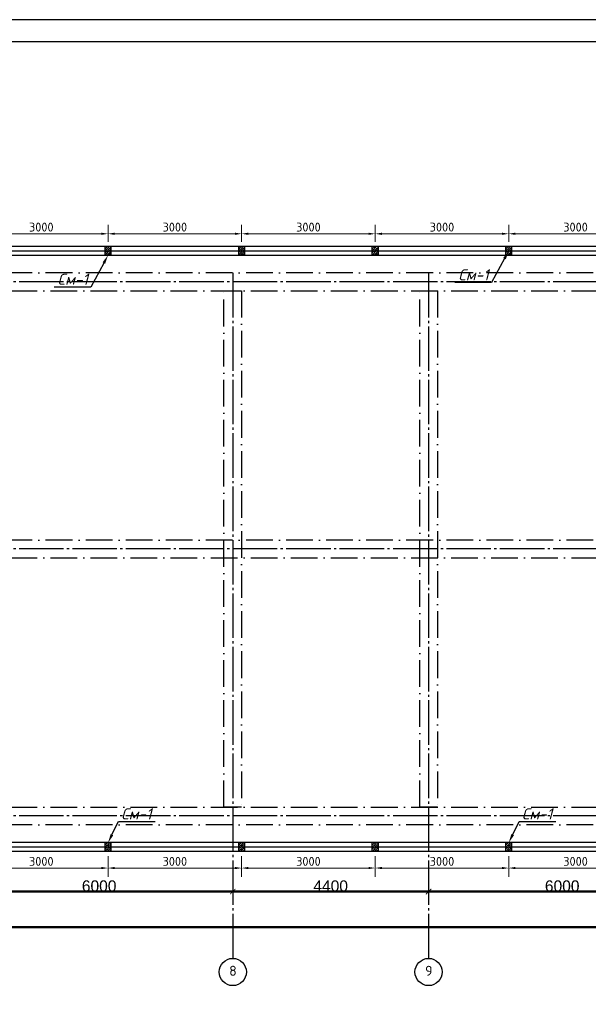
# Model space of a CAD drawing. Header units: millimetres. Extents: x -33345 to 4712671, y -3392 to 121473.
# Tile 987 of 1056: x 3840463 to 3853235, y 64378 to 86501. Entities that reach past the tile are written whole.
import ezdxf
from ezdxf import colors
from ezdxf.entities.mleader import LeaderData, LeaderLine
from ezdxf.math import Vec2, Vec3

# ---------------------------------------------------------------- set-up
doc = ezdxf.new("R2010")
doc.units = ezdxf.units.MM
for name, pattern in [('ACAD_ISO10W100', [18, 12, -3, 0, -3]), ('CENTER2', [28.575, 19.05, -3.175, 3.175, -3.175]), ('ГОСТ 2.303 5', [24, 20, -1.5, 1, -1.5])]:
    doc.linetypes.add(name, pattern=pattern)
doc.layers.add('.', color=7, linetype='Continuous', lineweight=15)
doc.layers.add('0.25', color=7, linetype='Continuous', lineweight=25)
for name, color, linetype in [('00-Axes', 1, 'CENTER2'), ('kcd_tx', 7, 'Continuous'), ('Цоколь', 7, 'Continuous')]:
    doc.layers.add(name, color=color, linetype=linetype)
doc.styles.add('ISOCPEUR', font='isocpeui.ttf', dxfattribs={"height": 300})
doc.styles.add('ISOCPEUR_1.00', font='isocpeui.ttf')
doc.styles.get("Standard").update_dxf_attribs({"font": 'arial.ttf'})
doc.styles.add('X-U-RW-01$0$StyleROMANS', font='GOTHIC.TTF')
doc.styles.add('Размерный_200', font='isocpeur.TTF', dxfattribs={"height": 200})
doc.dimstyles.new('200_стрелка', dxfattribs={"dimtxt": 200, "dimasz": 150, "dimexe": 200, "dimexo": 100, "dimgap": 50, "dimtad": 1, "dimdec": 0, "dimtxsty": 'Размерный_200', "dimcen": 250, "dimdle": 200, "dimclrd": 7, "dimclre": 7, "dimclrt": 7, "dimadec": 0, "dimazin": 0, "dimtfac": 1, "dimtdec": 0, "dimtmove": 1, "dimatfit": 3, "dimldrblk": 'DOTSMALL', "dimfxl": 200, "dimlwd": 5, "dimlwe": 5, "dimarcsym": 0})
doc.dimstyles.new('ISO-25$0', dxfattribs={"dimtxt": 300, "dimasz": 200, "dimexe": 100, "dimexo": 300, "dimgap": 50, "dimtad": 1, "dimdec": 0, "dimtxsty": 'Standard', "dimblk": 'OBLIQUE', "dimcen": 250, "dimadec": 0, "dimazin": 0, "dimtfac": 1, "dimtdec": 0, "dimtmove": 0, "dimatfit": 3, "dimldrblk": 'OBLIQUE', "dimfxl": 1.25, "dimarcsym": 0})

# ---------------------------------------------------------------- blocks, each defined once
blk = doc.blocks.new('*U282')
at = {"layer": '0.25', "color": 5, "linetype": 'Continuous', "lineweight": 25, "ltscale": 100}
blk.add_lwpolyline([(-72619, 0), (0, 0), (0, 42000), (-72619, 42000), (-72619, 0)], dxfattribs=at)
at = {"layer": '0.25', "color": 7, "linetype": 'Continuous', "lineweight": 30, "ltscale": 100}
blk.add_lwpolyline([(-70619, 500), (-500, 500), (-500, 41500), (-70619, 41500), (-70619, 500)], dxfattribs=at)
blk = doc.blocks.new('_ArchTick')
at = {"color": 0, "linetype": 'ByBlock', "const_width": 0.15}
blk.add_lwpolyline([(-0.5, -0.5), (0.5, 0.5)], dxfattribs=at)
blk = doc.blocks.new('*D41')
at = {"color": 0, "lineweight": -2, "transparency": 16777216}
for p, q in [((360, 60.625), (360, 61.25)), ((360, 60), (6360, 60)), ((6360, 60.625), (6360, 61.25))]:
    blk.add_line(p, q, dxfattribs=at)
at = {"layer": 'Defpoints', "color": 0, "lineweight": 0, "transparency": 16777216}
for p in [(360, 60), (6360, 60), (6360, 60)]:
    blk.add_point(p, dxfattribs=at)
at = {"color": 0, "lineweight": -2, "transparency": 16777216, "xscale": 120, "yscale": 120, "zscale": 120, "rotation": 180}
blk.add_blockref('_ArchTick', (360, 60), dxfattribs=at)
at = {"color": 0, "lineweight": -2, "transparency": 16777216, "xscale": 120, "yscale": 120, "zscale": 120}
blk.add_blockref('_ArchTick', (6360, 60), dxfattribs=at)
at = {"color": 0, "lineweight": 0, "transparency": 16777216, "insert": (3360, 185.625), "char_height": 250, "attachment_point": 5}
blk.add_mtext('6000', dxfattribs=at)
blk = doc.blocks.new('_Oblique')
at = {"color": 0, "linetype": 'ByBlock', "lineweight": -2}
blk.add_line((-0.5, -0.5), (0.5, 0.5), dxfattribs=at)
blk = doc.blocks.new('*D42')
at = {"color": 0, "lineweight": -2, "transparency": 16777216}
for p, q in [((6360, 60), (10760, 60)), ((6360, 59.375), (6360, 58.75)), ((10760, 59.375), (10760, 58.75))]:
    blk.add_line(p, q, dxfattribs=at)
at = {"layer": 'Defpoints', "color": 0, "lineweight": 0, "transparency": 16777216}
for p in [(6360, 60), (10760, 60), (10760, 60)]:
    blk.add_point(p, dxfattribs=at)
at = {"color": 0, "lineweight": -2, "transparency": 16777216, "xscale": 120, "yscale": 120, "zscale": 120, "rotation": 180}
blk.add_blockref('_ArchTick', (6360, 60), dxfattribs=at)
at = {"color": 0, "lineweight": -2, "transparency": 16777216, "xscale": 120, "yscale": 120, "zscale": 120}
blk.add_blockref('_ArchTick', (10760, 60), dxfattribs=at)
at = {"color": 0, "lineweight": 0, "transparency": 16777216, "insert": (8560, 185.625), "char_height": 250, "attachment_point": 5}
blk.add_mtext('4400', dxfattribs=at)
blk = doc.blocks.new('*D17')
at = {"color": 0, "lineweight": -2, "transparency": 16777216}
for p, q in [((1076847, -1561152), (1076847, -1561151)), ((1076847, -1561152), (1082847, -1561152)), ((1082847, -1561152), (1082847, -1561151))]:
    blk.add_line(p, q, dxfattribs=at)
at = {"layer": 'Defpoints', "color": 0, "lineweight": 50, "transparency": 16777216}
for p in [(1076847, -1561152), (1082847, -1561152), (1082847, -1561152)]:
    blk.add_point(p, dxfattribs=at)
at = {"color": 0, "lineweight": -2, "transparency": 16777216, "xscale": 120, "yscale": 120, "zscale": 120, "rotation": 180}
blk.add_blockref('_ArchTick', (1076847, -1561152), dxfattribs=at)
at = {"color": 0, "lineweight": -2, "transparency": 16777216, "xscale": 120, "yscale": 120, "zscale": 120}
blk.add_blockref('_ArchTick', (1082847, -1561152), dxfattribs=at)
at = {"color": 0, "lineweight": 0, "transparency": 16777216, "insert": (1079847, -1561027), "char_height": 250, "attachment_point": 5}
blk.add_mtext('6000', dxfattribs=at)
blk = doc.blocks.new('*D44')
at = {"color": 0, "lineweight": -2, "transparency": 16777216}
for p, q in [((-36640, -739.375), (-36640, -738.75)), ((22760, -740), (-36640, -740)), ((22760, -739.375), (22760, -738.75))]:
    blk.add_line(p, q, dxfattribs=at)
at = {"layer": 'Defpoints', "color": 0, "lineweight": 0, "transparency": 16777216}
for p in [(-36640, -740), (-36640, -740), (22760, -740)]:
    blk.add_point(p, dxfattribs=at)
at = {"color": 0, "lineweight": -2, "transparency": 16777216, "xscale": 120, "yscale": 120, "zscale": 120, "rotation": 180}
blk.add_blockref('_ArchTick', (-36640, -740), dxfattribs=at)
at = {"color": 0, "lineweight": -2, "transparency": 16777216, "xscale": 120, "yscale": 120, "zscale": 120}
blk.add_blockref('_ArchTick', (22760, -740), dxfattribs=at)
at = {"color": 0, "lineweight": 0, "transparency": 16777216, "insert": (-6940, -614.375), "char_height": 250, "attachment_point": 5}
blk.add_mtext('59400', dxfattribs=at)
blk = doc.blocks.new('*D3623')
at = {"layer": 'Defpoints', "color": 0, "transparency": 16777216}
for p in [(3842448, 81691), (3839448, 81410, 0), (3842448, 81410, 0)]:
    blk.add_point(p, dxfattribs=at)
at = {"layer": 'kcd_tx', "color": 7, "linetype": 'Continuous', "lineweight": 5, "transparency": 16777216}
for p, q in [((3839448, 81510), (3839448, 81891)), ((3842448, 81510), (3842448, 81891)), ((3839598, 81691), (3842298, 81691))]:
    blk.add_line(p, q, dxfattribs=at)
at = {"layer": 'kcd_tx', "color": 7, "transparency": 16777216}
for points in [[(3839598, 81716), (3839598, 81666), (3839448, 81691)], [(3842298, 81716), (3842298, 81666), (3842448, 81691)]]:
    blk.add_solid(points, dxfattribs=at)
at = {"layer": 'kcd_tx', "color": 7, "lineweight": 30, "transparency": 16777216, "insert": (3840948, 81841), "char_height": 200, "attachment_point": 5, "style": 'Размерный_200'}
blk.add_mtext('3000', dxfattribs=at)
blk = doc.blocks.new('_DotSmall')
at = {"color": 0, "linetype": 'ByBlock', "const_width": 0.5}
blk.add_lwpolyline([(-0.0625, 0, 1), (0.0625, 0, 1)], format="xyb", close=True, dxfattribs=at)
blk = doc.blocks.new('*D3624')
at = {"layer": 'Defpoints', "color": 0, "transparency": 16777216}
for p in [(3845448, 81691), (3842448, 81410, 0), (3845448, 81410, 0)]:
    blk.add_point(p, dxfattribs=at)
at = {"layer": 'kcd_tx', "color": 7, "linetype": 'Continuous', "lineweight": 5, "transparency": 16777216}
for p, q in [((3842448, 81510), (3842448, 81891)), ((3845448, 81510), (3845448, 81891)), ((3842598, 81691), (3845298, 81691))]:
    blk.add_line(p, q, dxfattribs=at)
at = {"layer": 'kcd_tx', "color": 7, "transparency": 16777216}
for points in [[(3842598, 81716), (3842598, 81666), (3842448, 81691)], [(3845298, 81716), (3845298, 81666), (3845448, 81691)]]:
    blk.add_solid(points, dxfattribs=at)
at = {"layer": 'kcd_tx', "color": 7, "lineweight": 30, "transparency": 16777216, "insert": (3843948, 81841), "char_height": 200, "attachment_point": 5, "style": 'Размерный_200'}
blk.add_mtext('3000', dxfattribs=at)
blk = doc.blocks.new('*D3625')
at = {"layer": 'Defpoints', "color": 0, "transparency": 16777216}
for p in [(3848448, 81691), (3845448, 81410, 0), (3848448, 81410, 0)]:
    blk.add_point(p, dxfattribs=at)
at = {"layer": 'kcd_tx', "color": 7, "linetype": 'Continuous', "lineweight": 5, "transparency": 16777216}
for p, q in [((3845448, 81510), (3845448, 81891)), ((3848448, 81510), (3848448, 81891)), ((3845598, 81691), (3848298, 81691))]:
    blk.add_line(p, q, dxfattribs=at)
at = {"layer": 'kcd_tx', "color": 7, "transparency": 16777216}
for points in [[(3845598, 81716), (3845598, 81666), (3845448, 81691)], [(3848298, 81716), (3848298, 81666), (3848448, 81691)]]:
    blk.add_solid(points, dxfattribs=at)
at = {"layer": 'kcd_tx', "color": 7, "lineweight": 30, "transparency": 16777216, "insert": (3846948, 81841), "char_height": 200, "attachment_point": 5, "style": 'Размерный_200'}
blk.add_mtext('3000', dxfattribs=at)
blk = doc.blocks.new('*D3626')
at = {"layer": 'Defpoints', "color": 0, "transparency": 16777216}
for p in [(3851448, 81691), (3848448, 81410, 0), (3851448, 81410, 0)]:
    blk.add_point(p, dxfattribs=at)
at = {"layer": 'kcd_tx', "color": 7, "linetype": 'Continuous', "lineweight": 5, "transparency": 16777216}
for p, q in [((3848448, 81510), (3848448, 81891)), ((3851448, 81510), (3851448, 81891)), ((3848598, 81691), (3851298, 81691))]:
    blk.add_line(p, q, dxfattribs=at)
at = {"layer": 'kcd_tx', "color": 7, "transparency": 16777216}
for points in [[(3848598, 81716), (3848598, 81666), (3848448, 81691)], [(3851298, 81716), (3851298, 81666), (3851448, 81691)]]:
    blk.add_solid(points, dxfattribs=at)
at = {"layer": 'kcd_tx', "color": 7, "lineweight": 30, "transparency": 16777216, "insert": (3849948, 81841), "char_height": 200, "attachment_point": 5, "style": 'Размерный_200'}
blk.add_mtext('3000', dxfattribs=at)
blk = doc.blocks.new('*D3627')
at = {"layer": 'Defpoints', "color": 0, "transparency": 16777216}
for p in [(3854448, 81691), (3851448, 81410, 0), (3854448, 81410, 0)]:
    blk.add_point(p, dxfattribs=at)
at = {"layer": 'kcd_tx', "color": 7, "linetype": 'Continuous', "lineweight": 5, "transparency": 16777216}
for p, q in [((3851448, 81510), (3851448, 81891)), ((3854448, 81510), (3854448, 81891)), ((3851598, 81691), (3854298, 81691))]:
    blk.add_line(p, q, dxfattribs=at)
at = {"layer": 'kcd_tx', "color": 7, "transparency": 16777216}
for points in [[(3851598, 81716), (3851598, 81666), (3851448, 81691)], [(3854298, 81716), (3854298, 81666), (3854448, 81691)]]:
    blk.add_solid(points, dxfattribs=at)
at = {"layer": 'kcd_tx', "color": 7, "lineweight": 30, "transparency": 16777216, "insert": (3852948, 81841), "char_height": 200, "attachment_point": 5, "style": 'Размерный_200'}
blk.add_mtext('3000', dxfattribs=at)
blk = doc.blocks.new('*D3639')
at = {"layer": 'Defpoints', "color": 0, "transparency": 16777216}
for p in [(3851448, 67810, 0), (3854448, 67810, 0), (3851448, 67440)]:
    blk.add_point(p, dxfattribs=at)
at = {"layer": 'kcd_tx', "color": 7, "linetype": 'Continuous', "lineweight": 5, "transparency": 16777216}
for p, q in [((3851448, 67710), (3851448, 67240)), ((3854448, 67710), (3854448, 67240)), ((3854298, 67440), (3851598, 67440))]:
    blk.add_line(p, q, dxfattribs=at)
at = {"layer": 'kcd_tx', "color": 7, "transparency": 16777216}
for points in [[(3851598, 67465), (3851598, 67415), (3851448, 67440)], [(3854298, 67465), (3854298, 67415), (3854448, 67440)]]:
    blk.add_solid(points, dxfattribs=at)
at = {"layer": 'kcd_tx', "color": 7, "lineweight": 30, "transparency": 16777216, "insert": (3852948, 67590), "char_height": 200, "attachment_point": 5, "style": 'Размерный_200'}
blk.add_mtext('3000', dxfattribs=at)
blk = doc.blocks.new('*D3640')
at = {"layer": 'Defpoints', "color": 0, "transparency": 16777216}
for p in [(3848448, 67810, 0), (3851448, 67810, 0), (3848448, 67440)]:
    blk.add_point(p, dxfattribs=at)
at = {"layer": 'kcd_tx', "color": 7, "linetype": 'Continuous', "lineweight": 5, "transparency": 16777216}
for p, q in [((3848448, 67710), (3848448, 67240)), ((3851448, 67710), (3851448, 67240)), ((3851298, 67440), (3848598, 67440))]:
    blk.add_line(p, q, dxfattribs=at)
at = {"layer": 'kcd_tx', "color": 7, "transparency": 16777216}
for points in [[(3848598, 67465), (3848598, 67415), (3848448, 67440)], [(3851298, 67465), (3851298, 67415), (3851448, 67440)]]:
    blk.add_solid(points, dxfattribs=at)
at = {"layer": 'kcd_tx', "color": 7, "lineweight": 30, "transparency": 16777216, "insert": (3849948, 67590), "char_height": 200, "attachment_point": 5, "style": 'Размерный_200'}
blk.add_mtext('3000', dxfattribs=at)
blk = doc.blocks.new('*D3641')
at = {"layer": 'Defpoints', "color": 0, "transparency": 16777216}
for p in [(3845448, 67810, 0), (3848448, 67810, 0), (3845448, 67440)]:
    blk.add_point(p, dxfattribs=at)
at = {"layer": 'kcd_tx', "color": 7, "linetype": 'Continuous', "lineweight": 5, "transparency": 16777216}
for p, q in [((3845448, 67710), (3845448, 67240)), ((3848448, 67710), (3848448, 67240)), ((3848298, 67440), (3845598, 67440))]:
    blk.add_line(p, q, dxfattribs=at)
at = {"layer": 'kcd_tx', "color": 7, "transparency": 16777216}
for points in [[(3845598, 67465), (3845598, 67415), (3845448, 67440)], [(3848298, 67465), (3848298, 67415), (3848448, 67440)]]:
    blk.add_solid(points, dxfattribs=at)
at = {"layer": 'kcd_tx', "color": 7, "lineweight": 30, "transparency": 16777216, "insert": (3846948, 67590), "char_height": 200, "attachment_point": 5, "style": 'Размерный_200'}
blk.add_mtext('3000', dxfattribs=at)
blk = doc.blocks.new('*D3642')
at = {"layer": 'Defpoints', "color": 0, "transparency": 16777216}
for p in [(3842448, 67810, 0), (3845448, 67810, 0), (3842448, 67440)]:
    blk.add_point(p, dxfattribs=at)
at = {"layer": 'kcd_tx', "color": 7, "linetype": 'Continuous', "lineweight": 5, "transparency": 16777216}
for p, q in [((3842448, 67710), (3842448, 67240)), ((3845448, 67710), (3845448, 67240)), ((3845298, 67440), (3842598, 67440))]:
    blk.add_line(p, q, dxfattribs=at)
at = {"layer": 'kcd_tx', "color": 7, "transparency": 16777216}
for points in [[(3842598, 67465), (3842598, 67415), (3842448, 67440)], [(3845298, 67465), (3845298, 67415), (3845448, 67440)]]:
    blk.add_solid(points, dxfattribs=at)
at = {"layer": 'kcd_tx', "color": 7, "lineweight": 30, "transparency": 16777216, "insert": (3843948, 67590), "char_height": 200, "attachment_point": 5, "style": 'Размерный_200'}
blk.add_mtext('3000', dxfattribs=at)
blk = doc.blocks.new('*D3643')
at = {"layer": 'Defpoints', "color": 0, "transparency": 16777216}
for p in [(3839448, 67810, 0), (3842448, 67810, 0), (3839448, 67440)]:
    blk.add_point(p, dxfattribs=at)
at = {"layer": 'kcd_tx', "color": 7, "linetype": 'Continuous', "lineweight": 5, "transparency": 16777216}
for p, q in [((3839448, 67710), (3839448, 67240)), ((3842448, 67710), (3842448, 67240)), ((3842298, 67440), (3839598, 67440))]:
    blk.add_line(p, q, dxfattribs=at)
at = {"layer": 'kcd_tx', "color": 7, "transparency": 16777216}
for points in [[(3839598, 67465), (3839598, 67415), (3839448, 67440)], [(3842298, 67465), (3842298, 67415), (3842448, 67440)]]:
    blk.add_solid(points, dxfattribs=at)
at = {"layer": 'kcd_tx', "color": 7, "lineweight": 30, "transparency": 16777216, "insert": (3840948, 67590), "char_height": 200, "attachment_point": 5, "style": 'Размерный_200'}
blk.add_mtext('3000', dxfattribs=at)
blk = doc.blocks.new('fgfgfgfgggffrw')
at = {"layer": '00-Axes', "color": 251, "linetype": 'ГОСТ 2.303 5', "ltscale": 50, "true_color": 0x636466}
for points in [[(6360, 13960), (6360, -1440)], [(10760, 13960), (10760, -1440)], [(22960, 13760), (-41640, 13760)], [(22960, 7760), (-41640, 7760)], [(22960, 1760), (-41640, 1760)]]:
    blk.add_lwpolyline(points, dxfattribs=at)
at = {"layer": '00-Axes', "color": 219, "linetype": 'ByBlock', "ltscale": 100, "true_color": 0x642165}
for centre in [(6360, -1746), (10760, -1746)]:
    blk.add_circle(centre, 306, dxfattribs=at)
at = {"layer": '00-Axes', "color": 219, "linetype": 'ByBlock', "ltscale": 100, "true_color": 0x642165, "char_height": 226.059, "attachment_point": 1, "style": 'ISOCPEUR_1.00'}
for s, insert in [('\\pxqc;{\\fISOCPEUR|b0|i0|c204|p34;8}', (5978.8, -1606.2)), ('\\pxqc;{\\fISOCPEUR|b0|i0|c204|p34;9}', (10378.8, -1606.2))]:
    blk.add_mtext_dynamic_manual_height_columns(s, width=772.479, gutter_width=706.4, heights=[0], dxfattribs=dict(at, insert=insert))
at = {"color": 18, "lineweight": 0, "true_color": 0x000000}
for base, p1, p2, picture, middle in [((6360, 60), (360, 60), (6360, 60), '*D41', (3360, 185.6)), ((10760, 60), (6360, 60), (10760, 60), '*D42', (8560, 185.6)), ((-36640, -740), (22760, -740), (-36640, -740), '*D44', (-6940, -614.4))]:
    dim = blk.add_linear_dim(base=base, p1=p1, p2=p2, dimstyle='ISO-25$0', dxfattribs=at)
    dim.commit()
    dim.dimension.update_dxf_attribs({"geometry": picture, "text_midpoint": middle})
dim = blk.add_linear_dim(base=(16760, 60), p1=(10760, 60), p2=(16760, 60), dimstyle='ISO-25$0', dxfattribs=at)
dim.commit()
dim.dimension.update_dxf_attribs({"geometry": '*D17', "text_midpoint": (13760, 185.6), "insert": (-1066086.8, 1561212.4)})

msp = doc.modelspace()

# ---------------------------------------------------------------- hatches: boundary and pattern name
at = {"layer": 'Цоколь', "lineweight": 0}
h = msp.add_hatch(dxfattribs=at)
h.set_pattern_fill('ANSI36', color=256, scale=10)
h.set_pattern_definition([(45, (-13557.685, -1455798.857), (16.83798023, 61.73926083), [79.375, -15.875, 0, -15.875])])
h.paths.add_polyline_path([(3842383.42, 81410.219), (3842513.42, 81410.219), (3842513.42, 81210.219), (3842383.42, 81210.219)])
h = msp.add_hatch(dxfattribs=at)
h.set_pattern_fill('ANSI36', color=256, scale=10)
h.set_pattern_definition([(45, (-10557.666, -1455798.857), (16.83798023, 61.73926083), [79.375, -15.875, 0, -15.875])])
h.paths.add_polyline_path([(3845383.438, 81410.219), (3845513.438, 81410.219), (3845513.438, 81210.219), (3845383.438, 81210.219)])
h = msp.add_hatch(dxfattribs=at)
h.set_pattern_fill('ANSI36', color=256, scale=10)
h.set_pattern_definition([(45, (-7557.648, -1455798.857), (16.83798023, 61.73926083), [79.375, -15.875, 0, -15.875])])
h.paths.add_polyline_path([(3848383.457, 81410.219), (3848513.457, 81410.219), (3848513.457, 81210.219), (3848383.457, 81210.219)])
h = msp.add_hatch(dxfattribs=at)
h.set_pattern_fill('ANSI36', color=256, scale=10)
h.set_pattern_definition([(45, (-4557.63, -1455798.857), (16.83798023, 61.73926083), [79.375, -15.875, 0, -15.875])])
h.paths.add_polyline_path([(3851383.476, 81410.219), (3851513.476, 81410.219), (3851513.476, 81210.219), (3851383.476, 81210.219)])
h = msp.add_hatch(dxfattribs=at)
h.set_pattern_fill('ANSI36', color=256, scale=10)
h.set_pattern_definition([(45, (-13557.685, -1469198.857), (16.83798023, 61.73926083), [79.375, -15.875, 0, -15.875])])
h.paths.add_polyline_path([(3842383.42, 68010.219), (3842513.42, 68010.219), (3842513.42, 67810.219), (3842383.42, 67810.219)])
h = msp.add_hatch(dxfattribs=at)
h.set_pattern_fill('ANSI36', color=256, scale=10)
h.set_pattern_definition([(45, (-10557.666, -1469198.857), (16.83798023, 61.73926083), [79.375, -15.875, 0, -15.875])])
h.paths.add_polyline_path([(3845383.438, 68010.219), (3845513.438, 68010.219), (3845513.438, 67810.219), (3845383.438, 67810.219)])
h = msp.add_hatch(dxfattribs=at)
h.set_pattern_fill('ANSI36', color=256, scale=10)
h.set_pattern_definition([(45, (-7557.648, -1469198.857), (16.83798023, 61.73926083), [79.375, -15.875, 0, -15.875])])
h.paths.add_polyline_path([(3848383.457, 68010.219), (3848513.457, 68010.219), (3848513.457, 67810.219), (3848383.457, 67810.219)])
h = msp.add_hatch(dxfattribs=at)
h.set_pattern_fill('ANSI36', color=256, scale=10)
h.set_pattern_definition([(45, (-4557.63, -1469198.857), (16.83798023, 61.73926083), [79.375, -15.875, 0, -15.875])])
h.paths.add_polyline_path([(3851383.476, 68010.219), (3851513.476, 68010.219), (3851513.476, 67810.219), (3851383.476, 67810.219)])

# ---------------------------------------------------------------- linework, layer by layer
at = {"color": 177, "lineweight": 30, "true_color": 0x293189, "elevation": -0.004}
for points in [[(3801448.157, 81410.219), (3862448.157, 81410.219), (3862448.157, 67810.219), (3801448.157, 67810.219)], [(3801648.157, 81210.219), (3862248.157, 81210.219), (3862248.157, 68010.219), (3801648.157, 68010.219)]]:
    msp.add_lwpolyline(points, close=True, dxfattribs=at)
at = {"color": 6, "lineweight": 30, "elevation": -0.004}
msp.add_lwpolyline([(3801548.157, 81310.219), (3862348.157, 81310.219), (3862348.157, 67910.219), (3801548.157, 67910.219)], close=True, dxfattribs=at)
at = {"color": 219, "lineweight": 30, "true_color": 0x642165}
for points, elevation in [([(3842383.42, 81410.219), (3842513.42, 81410.219), (3842513.42, 81210.219), (3842383.42, 81210.219)], -0.054), ([(3845383.438, 81410.219), (3845513.438, 81410.219), (3845513.438, 81210.219), (3845383.438, 81210.219)], -0.058), ([(3848383.457, 81410.219), (3848513.457, 81410.219), (3848513.457, 81210.219), (3848383.457, 81210.219)], -0.063), ([(3851383.476, 81410.219), (3851513.476, 81410.219), (3851513.476, 81210.219), (3851383.476, 81210.219)], -0.067), ([(3842383.42, 68010.219), (3842513.42, 68010.219), (3842513.42, 67810.219), (3842383.42, 67810.219)], -0.054), ([(3845383.438, 68010.219), (3845513.438, 68010.219), (3845513.438, 67810.219), (3845383.438, 67810.219)], -0.058), ([(3848383.457, 68010.219), (3848513.457, 68010.219), (3848513.457, 67810.219), (3848383.457, 67810.219)], -0.063), ([(3851383.476, 68010.219), (3851513.476, 68010.219), (3851513.476, 67810.219), (3851383.476, 67810.219)], -0.067)]:
    msp.add_lwpolyline(points, close=True, dxfattribs=dict(at, elevation=elevation))
at = {"color": 177, "linetype": 'ACAD_ISO10W100', "ltscale": 50, "true_color": 0x293189, "elevation": -0.004}
for points in [[(3802448.157, 80410.219), (3861448.157, 80410.219), (3861448.157, 80810.219), (3802448.157, 80810.219)], [(3845448.157, 68810.219), (3845048.157, 68810.219), (3845048.157, 80410.219), (3845448.157, 80410.219)], [(3849848.157, 68810.219), (3849448.157, 68810.219), (3849448.157, 80410.219), (3849848.157, 80410.219)], [(3802448.157, 74410.219), (3861448.157, 74410.219), (3861448.157, 74810.219), (3802448.157, 74810.219)], [(3861448.157, 68410.219), (3802448.157, 68410.219), (3802448.157, 68810.219), (3861448.157, 68810.219)]]:
    msp.add_lwpolyline(points, close=True, dxfattribs=at)

# ---------------------------------------------------------------- block references
at = {"color": 244, "lineweight": 50, "true_color": 0x991b1e}
msp.add_blockref('fgfgfgfgggffrw', (3838888.157, 66850.219, -0.004), dxfattribs=at)
at = {"layer": '0.25', "ltscale": 100, "transparency": 33554687}
msp.add_blockref('*U282', (3866006.128, 44501.326), dxfattribs=at)

# ---------------------------------------------------------------- texts
at = {"layer": '.', "char_height": 300, "attachment_point": 1, "style": 'X-U-RW-01$0$StyleROMANS'}
for s, insert, width in [('\\pi1269.0585;{\\LАрматурная сетка СГ-1\\P\\pi288.19514;}(разработана на 1 пог.м. длины)', (3758878.772, 71756.199, -2718483), 7399.29987), ('\\pi1358.97214;{\\LАрматурная сетка СГ-2\\P\\pi418.08158;}(разработана на 1 пог.м. длины)', (3775335.782, 71495.041, -2718483), 7659.07275)]:
    msp.add_mtext(s, dxfattribs=dict(at, insert=insert, width=width))

# ---------------------------------------------------------------- dimensions: what is measured, and where the dimension line sits
at = {"layer": 'kcd_tx', "color": 6, "lineweight": 30}
for base, p1, p2, picture, middle in [((3842448.42, 81691.212), (3839448.401, 81410.219, -0.05), (3842448.42, 81410.219, -0.054), '*D3623', (3840948.41, 81841.212)), ((3845448.438, 81691.212), (3842448.42, 81410.219, -0.054), (3845448.438, 81410.219, -0.058), '*D3624', (3843948.429, 81841.212)), ((3848448.457, 81691.212), (3845448.438, 81410.219, -0.058), (3848448.457, 81410.219, -0.063), '*D3625', (3846948.448, 81841.212)), ((3851448.476, 81691.212), (3848448.457, 81410.219, -0.063), (3851448.476, 81410.219, -0.067), '*D3626', (3849948.466, 81841.212)), ((3854448.495, 81691.212), (3851448.476, 81410.219, -0.067), (3854448.495, 81410.219, -0.071), '*D3627', (3852948.485, 81841.212)), ((3839448.401, 67440.148), (3842448.42, 67810.219, -0.054), (3839448.401, 67810.219, -0.05), '*D3643', (3840948.41, 67590.148)), ((3842448.42, 67440.148), (3845448.438, 67810.219, -0.058), (3842448.42, 67810.219, -0.054), '*D3642', (3843948.429, 67590.148)), ((3845448.438, 67440.148), (3848448.457, 67810.219, -0.063), (3845448.438, 67810.219, -0.058), '*D3641', (3846948.448, 67590.148)), ((3848448.457, 67440.148), (3851448.476, 67810.219, -0.067), (3848448.457, 67810.219, -0.063), '*D3640', (3849948.466, 67590.148)), ((3851448.476, 67440.148), (3854448.495, 67810.219, -0.071), (3851448.476, 67810.219, -0.067), '*D3639', (3852948.485, 67590.148))]:
    dim = msp.add_linear_dim(base=base, p1=p1, p2=p2, dimstyle='200_стрелка', dxfattribs=at)
    dim.commit()
    dim.dimension.update_dxf_attribs({"geometry": picture, "text_midpoint": middle})

# ---------------------------------------------------------------- leaders
at = {"ltscale": 1000, "transparency": 33554687}
ml = msp.add_multileader_mtext('Standard', dxfattribs=at)
ml.set_content('См-1', color=256, style='ISOCPEUR')
ml.set_leader_properties(color=256)
ml.build(insert=Vec2(0, 0))
ml.multileader.update_dxf_attribs({"text_left_attachment_type": 6, "text_right_attachment_type": 6, "dogleg_length": 1, "arrow_head_size": 200})
ctx = ml.context
ctx.base_point, ctx.char_height, ctx.arrow_head_size, ctx.landing_gap_size, ctx.plane_origin = Vec3(3841251.126, 80493.791, -0.054), 250, 200, 50, Vec3(3842954.22, 84979.452, -0.054)
ctx.left_attachment, ctx.right_attachment, ctx.text_align_type = 6, 6, 1
notes = []
notes.append((ctx, [(1, (1, 1, 0), (3842063.868, 80493.791, -0.054), (-1, 0), 1, [(0, [(3842448.42, 81210.219, -0.054)], 0, [])])]))
ctx.mtext.insert, ctx.mtext.alignment, ctx.mtext.flow_direction = Vec3(3841656.997, 80793.791, -0.054), 2, 5
ml = msp.add_multileader_mtext('Standard', dxfattribs=at)
ml.set_content('См-1', color=256, style='ISOCPEUR')
ml.set_leader_properties(color=256)
ml.build(insert=Vec2(0, 0))
ml.multileader.update_dxf_attribs({"text_left_attachment_type": 6, "text_right_attachment_type": 6, "dogleg_length": 1, "arrow_head_size": 200})
ctx = ml.context
ctx.base_point, ctx.char_height, ctx.arrow_head_size, ctx.landing_gap_size, ctx.plane_origin = Vec3(3850251.182, 80593.791, -0.067), 250, 200, 50, Vec3(3851954.276, 85079.452, -0.067)
ctx.left_attachment, ctx.right_attachment, ctx.text_align_type = 6, 6, 1
notes.append((ctx, [(1, (1, 1, 0), (3851063.924, 80593.791, -0.067), (-1, 0), 1, [(0, [(3851448.476, 81310.219, -0.067)], 0, [])])]))
ctx.mtext.insert, ctx.mtext.alignment, ctx.mtext.flow_direction = Vec3(3850657.053, 80893.791, -0.067), 2, 5
ml = msp.add_multileader_mtext('Standard', dxfattribs=at)
ml.set_content('См-1', color=256, style='ISOCPEUR')
ml.set_leader_properties(color=256)
ml.build(insert=Vec2(0, 0))
ml.multileader.update_dxf_attribs({"text_left_attachment_type": 6, "text_right_attachment_type": 6, "dogleg_length": 1, "arrow_head_size": 200})
ctx = ml.context
ctx.base_point, ctx.char_height, ctx.arrow_head_size, ctx.landing_gap_size, ctx.plane_origin = Vec3(3842679.932, 68482.289, -0.054), 250, 200, 50, Vec3(3842954.22, 71779.452, -0.054)
ctx.left_attachment, ctx.right_attachment, ctx.text_align_type = 6, 6, 1
notes.append((ctx, [(0, (1, 1, 0), (3842678.932, 68482.289, -0.054), (1, 0), 1, [(0, [(3842448.42, 68010.219, -0.054)], 0, [])])]))
ctx.mtext.insert, ctx.mtext.alignment, ctx.mtext.flow_direction = Vec3(3843085.803, 68782.289, -0.054), 2, 5
ml = msp.add_multileader_mtext('Standard', dxfattribs=at)
ml.set_content('См-1', color=256, style='ISOCPEUR')
ml.set_leader_properties(color=256)
ml.build(insert=Vec2(0, 0))
ml.multileader.update_dxf_attribs({"text_left_attachment_type": 6, "text_right_attachment_type": 6, "dogleg_length": 1, "arrow_head_size": 200})
ctx = ml.context
ctx.base_point, ctx.char_height, ctx.arrow_head_size, ctx.landing_gap_size, ctx.plane_origin = Vec3(3851679.988, 68482.289, -0.067), 250, 200, 50, Vec3(3851954.276, 71779.452, -0.067)
ctx.left_attachment, ctx.right_attachment, ctx.text_align_type = 6, 6, 1
notes.append((ctx, [(0, (1, 1, 0), (3851678.988, 68482.289, -0.067), (1, 0), 1, [(0, [(3851448.476, 68010.219, -0.067)], 0, [])])]))
ctx.mtext.insert, ctx.mtext.alignment, ctx.mtext.flow_direction = Vec3(3852085.859, 68782.289, -0.067), 2, 5
for ctx, leaders in notes:
    for number, flags, end, landing, length, lines in leaders:
        leader = LeaderData()
        leader.index, (leader.has_last_leader_line, leader.has_dogleg_vector, leader.attachment_direction) = number, flags
        leader.last_leader_point, leader.dogleg_vector, leader.dogleg_length = Vec3(end), Vec3(landing), length
        for number, points, colour, breaks in lines:
            line = LeaderLine()
            line.index, line.vertices, line.color, line.breaks = number, Vec3.list(points), colors.encode_raw_color(colour), breaks
            leader.lines.append(line)
        ctx.leaders.append(leader)

doc.saveas('drawing.dxf')
